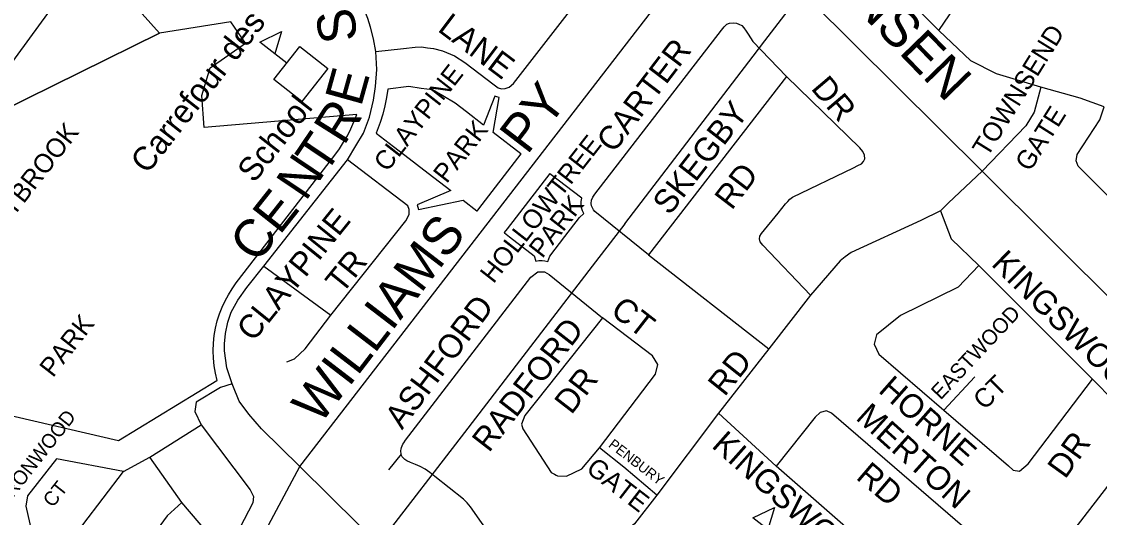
# Model space of a CAD drawing. Extents: x 586326 to 623965, y 4819854 to 4857850.
# Drawn here: x 598626 to 599764, y 4839593 to 4840117 of the extents above; entities that cross this region are included whole.
import ezdxf

# ---------------------------------------------------------------- set-up
doc = ezdxf.new("R2010")
doc.units = 0
for name, color, linetype in [('Lots_Concessions', 7, 'Continuous'), ('Major Rds and Hwys', 7, 'Continuous'), ('Major Rds Lbls', 7, 'Continuous'), ('Minor Rd Lbls', 7, 'Continuous'), ('Minor Rds', 7, 'Continuous'), ('Park Lbls', 7, 'Continuous'), ('Park Outlines', 7, 'Continuous'), ('Private Rd Lbls', 7, 'Continuous'), ('Private Rds', 7, 'Continuous'), ('Proposed Secondary Rds', 7, 'Continuous'), ('School Syms_Lbls', 7, 'Continuous'), ('Secondary Rds Lbls', 7, 'Continuous')]:
    doc.layers.add(name, color=color, linetype=linetype)

msp = doc.modelspace()

# ---------------------------------------------------------------- linework, layer by layer
at = {"layer": 'Lots_Concessions'}
for p, q in [((598589.4, 4840037.2), (598997.1, 4840596.9)), ((599410.5, 4840096.7), (599449.5, 4840147.4)), ((599398.3, 4840080.4), (599410.5, 4840096.7)), ((599262.8, 4839903.3), (599398.3, 4840080.4)), ((599262.8, 4839903.3), (599231.9, 4839863.2)), ((599231.9, 4839863.2), (599213.4, 4839839)), ((599213.4, 4839839), (599093.7, 4839683.3)), ((599093.7, 4839683.3), (599003.4, 4839566))]:
    msp.add_line(p, q, dxfattribs=at)
at = {"layer": 'Major Rds and Hwys'}
for points in [[(598920.1, 4839647.2), (599368.8, 4840228.8)], [(599640.1, 4839958.9), (599368.8, 4840228.8)], [(600005.4, 4839595.2), (599640.1, 4839958.9)], [(598796.7, 4839450.2), (598865.2, 4839544.4), (598920.1, 4839647.2)]]:
    msp.add_lwpolyline(points, dxfattribs=at)
at = {"layer": 'Minor Rds'}
for points in [[(599000.1, 4840085.4), (599029.4, 4840088.7), (599041.5, 4840089.8), (599048.3, 4840090.2), (599054.8, 4840089.4), (599061.1, 4840088.6), (599070.5, 4840086), (599083, 4840080.8), (599094.2, 4840073.9), (599125, 4840050.1), (599129.1, 4840047.1), (599132.9, 4840046.1), (599136.7, 4840046.2), (599141, 4840047.8), (599145.4, 4840051.5), (599269.5, 4840211.8)], [(599594.3, 4840107.6), (599522.6, 4840179.9)], [(599594.3, 4840107.6), (599626.6, 4840155.4)], [(599288, 4839870.6), (599231.3, 4839916.6), (599229.9, 4839918.2), (599228.8, 4839920.2), (599227.9, 4839922.4), (599227.3, 4839924.9), (599227.8, 4839928.3), (599229.1, 4839931.5), (599231.3, 4839934.8), (599364.8, 4840107.8), (599367.9, 4840111.6), (599370.7, 4840114.1), (599373.5, 4840115.2), (599377.3, 4840115.8), (599380.6, 4840115.3), (599383.3, 4840114.3), (599386.4, 4840112.7), (599388.6, 4840110.5), (599391.1, 4840106.8), (599392.9, 4840103.8), (599398.1, 4840095.8), (599433.4, 4840058.9)], [(599701.8, 4840047.8), (599655, 4840061.9), (599628.2, 4840075.4), (599594.3, 4840107.6)], [(599433.4, 4840058.9), (599288, 4839870.6)], [(599458.7, 4839828.2), (599408.6, 4839881), (599405.8, 4839884.6), (599405, 4839887.6), (599405.4, 4839890.5), (599407.3, 4839893.3), (599424.6, 4839914.7), (599432.5, 4839924.5), (599434.8, 4839927.2), (599437, 4839929.4), (599440, 4839931.7), (599504.1, 4839962.5), (599508.9, 4839964.9), (599512.5, 4839966.8), (599514.9, 4839969.2), (599516.3, 4839972.2), (599516, 4839975.9), (599514.1, 4839979.8), (599510.8, 4839983.8), (599433.4, 4840058.9)], [(599701.8, 4840047.8), (599695, 4840021.3), (599686, 4840006.8), (599640.1, 4839958.9)], [(599768.7, 4840027.1), (599743.3, 4840036), (599701.8, 4840047.8)], [(599938.9, 4839765.8), (599741.3, 4839964.3), (599739.3, 4839970.1), (599740.4, 4839976.5), (599764, 4840013.2), (599768.7, 4840027.1)], [(598952.7, 4839806.9), (599031.7, 4839906.5), (599035.2, 4839913.3), (599035.4, 4839918.5), (599034, 4839922.4), (598970.3, 4839971.1)], [(599640.1, 4839958.9), (599604.3, 4839925.5), (599596.1, 4839917.3)], [(599596.1, 4839917.3), (599575.3, 4839907), (599501.8, 4839873.1), (599495.3, 4839868.7), (599490.1, 4839864.5), (599458.7, 4839828.2)], [(599596.1, 4839917.3), (599607.3, 4839887.6), (599636.4, 4839859.4)], [(599288, 4839870.6), (599415, 4839771.4)], [(598882.1, 4839858.9), (598952.7, 4839806.9)], [(599636.4, 4839859.4), (599614.7, 4839836.5), (599553.9, 4839806.8), (599528.6, 4839786.4), (599525.9, 4839776.3), (599531, 4839765.9), (599599.7, 4839706.8)], [(599636.4, 4839859.4), (599756.3, 4839739.4)], [(599027, 4839660.1), (599026.8, 4839661.2), (599026.6, 4839662.6), (599026.6, 4839664), (599026.8, 4839665.6), (599027.1, 4839667.3), (599027.8, 4839669.1), (599028.7, 4839670.8), (599029.7, 4839672.3), (599031.5, 4839675), (599163.6, 4839847.1), (599171.1, 4839852.7), (599178.3, 4839852.9), (599182.9, 4839849.8), (599239.5, 4839804.3)], [(599458.7, 4839828.2), (599415, 4839771.4)], [(598906.1, 4839757.8), (598914.2, 4839760.9), (598925.5, 4839771.4), (598952.7, 4839806.9)], [(599239.5, 4839804.3), (599157.4, 4839701.2), (599154, 4839692), (599155.2, 4839686.9), (599185.3, 4839640.9), (599188.6, 4839639.1), (599190.3, 4839638.2)], [(599236.2, 4839666.9), (599295.2, 4839744.9), (599297.9, 4839754.8), (599292.2, 4839764), (599239.5, 4839804.3)], [(599415, 4839771.4), (599361.7, 4839703.5)], [(599756.3, 4839739.4), (599802, 4839692.9), (599806.9, 4839687), (599809.9, 4839678.4), (599805.5, 4839669.6), (599624.6, 4839434.9), (599619.1, 4839430.4), (599613.5, 4839428), (599605.9, 4839428), (599598.8, 4839432.1)], [(599599.7, 4839706.8), (599632.2, 4839741.9)], [(599599.7, 4839706.8), (599667.9, 4839647.9), (599672.7, 4839643.5), (599679.4, 4839642.4), (599688.4, 4839649.9), (599756.3, 4839739.4)], [(599361.7, 4839703.5), (599296.6, 4839616.9)], [(599422.7, 4839647.7), (599361.7, 4839703.5)], [(599551.2, 4839495.3), (599582.7, 4839511.1), (599622.7, 4839567.3), (599624.3, 4839575.8), (599621.7, 4839582.3), (599480.9, 4839703.4), (599475.9, 4839705.9), (599468.9, 4839704.3), (599463.8, 4839699.4), (599422.7, 4839647.7)], [(599190.3, 4839638.2), (599192, 4839637.3), (599201.3, 4839637), (599217.5, 4839644.8), (599236.2, 4839666.9)], [(599296.6, 4839616.9), (599261.9, 4839646.4), (599236.2, 4839666.9)], [(599027, 4839660.1), (599013.5, 4839643.9)], [(599167.9, 4839525.3), (599132.4, 4839558.6), (599100, 4839604.8), (599096.7, 4839608.8), (599092.6, 4839612.9), (599062.5, 4839636.8), (599057.2, 4839640.9), (599052.3, 4839644.4), (599047.1, 4839647.1), (599042, 4839649.5), (599036.7, 4839651.6), (599033, 4839653.4), (599030.8, 4839654.7), (599029.2, 4839656.1), (599028, 4839657.6), (599027.3, 4839658.9), (599027, 4839660.1)], [(599551.2, 4839495.3), (599536.7, 4839541.7), (599518.4, 4839563.7), (599422.7, 4839647.7)], [(599296.6, 4839616.9), (599273.1, 4839586.8), (599267.5, 4839582.1), (599253.9, 4839571.8)]]:
    msp.add_lwpolyline(points, dxfattribs=at)
at = {"layer": 'Park Outlines'}
for points in [[(598603.5, 4840021.8), (598771.8, 4840104.8), (598741.4, 4840139), (598748, 4840152.7), (598689.3, 4840218.7), (598740.5, 4840233.6), (598729.8, 4840262.9), (598596.5, 4840249)], [(598604.3, 4839703.4), (598728.5, 4839674.7), (598832.3, 4839738), (598832.6, 4839738.1), (598830.8, 4839745.8), (598829.5, 4839753.7), (598828.7, 4839761.6), (598828.4, 4839769.5), (598828.7, 4839777.5), (598829.5, 4839785.4), (598830.9, 4839793.2), (598832.8, 4839800.9), (598835.2, 4839808.5), (598837.9, 4839815.4), (598841, 4839822.1), (598844.5, 4839828.6), (598848.5, 4839834.9), (598852.8, 4839841), (598957, 4839976.1), (598961.8, 4839982.7), (598966.2, 4839989.5), (598970.3, 4839996.5), (598973.9, 4840003.8), (598977.1, 4840011.3), (598980, 4840018.9), (598818.9, 4840005.3), (598816.5, 4840038.8), (598825.2, 4840068), (598862.7, 4840094.1), (598847, 4840116.6), (598771.8, 4840104.8), (598603.5, 4840021.8)]]:
    msp.add_lwpolyline(points, dxfattribs=at)
for points in [[(599034.9, 4840048.4), (599012.7, 4840045.8), (599011.4, 4840036.8), (599009.7, 4840028), (599007.5, 4840019.2), (599004.8, 4840010.5), (599001.7, 4840002), (599000.5, 4839999.1), (599018.7, 4839985.1), (599030.8, 4839975.8), (599042.9, 4839966.5), (599055.2, 4839957), (599079.2, 4839938.5), (599043.7, 4839923.4), (599044.5, 4839921.1), (599045.1, 4839918.7), (599092.2, 4839928.4), (599106.7, 4839917.2), (599107, 4839917), (599108.8, 4839919.4), (599153.4, 4839977.2), (599153.1, 4839977.4), (599123.9, 4839999.9), (599130.4, 4840036.9), (599128, 4840037.5), (599125.7, 4840038.2), (599113.8, 4840007.7), (599095.8, 4840021.6), (599083.8, 4840030.9), (599070.7, 4840038.6), (599060.1, 4840044.8), (599048.1, 4840046.5)], [(599183.6, 4839956.5), (599138.6, 4839898.1), (599135.5, 4839894.2), (599135.8, 4839894), (599141.1, 4839889.9), (599167.4, 4839869.7), (599169.1, 4839863.9), (599172.3, 4839864.6), (599175.5, 4839864.8), (599178.6, 4839864.4), (599181.7, 4839863.6), (599183.8, 4839869.4), (599199.6, 4839890), (599215.1, 4839910.3), (599219.8, 4839914.2), (599218.2, 4839917.2), (599217.2, 4839920.4), (599216.8, 4839923.7), (599216.9, 4839927.1), (599217.5, 4839930.4), (599183.9, 4839956.3)]]:
    msp.add_lwpolyline(points, close=True, dxfattribs=at)
at = {"layer": 'Private Rds'}
for points in [[(598848.7, 4839734.4), (598836.4, 4839730.5), (598810.5, 4839715.2), (598809.3, 4839705.4), (598816, 4839691.3)], [(598761.8, 4839657.2), (598816, 4839691.3)], [(598816, 4839691.3), (598867.5, 4839622.5), (598870.9, 4839615.4), (598870.4, 4839608.9), (598847.7, 4839565.5), (598844.6, 4839562.6), (598840.6, 4839561.1), (598834.2, 4839563.8), (598795.5, 4839609.2)], [(598734, 4839641.8), (598663.2, 4839655.4), (598632.6, 4839616.4), (598630.8, 4839605.4), (598648.1, 4839529.3)], [(598734, 4839641.8), (598761.8, 4839657.2)], [(598795.5, 4839609.2), (598761.8, 4839657.2)], [(598648.1, 4839529.3), (598734, 4839641.8)], [(598795.5, 4839609.2), (598780.1, 4839595), (598762.7, 4839571.6)]]:
    msp.add_lwpolyline(points, dxfattribs=at)
at = {"layer": 'Proposed Secondary Rds'}
for points in [[(599000.1, 4840085.4), (598997.8, 4840098.8), (598994.6, 4840111.1), (598991.6, 4840120.2), (598987.9, 4840129.6), (598981.4, 4840142.9), (598932.5, 4840216.2)], [(598970.3, 4839971.1), (598979.2, 4839985.9), (598987, 4839999.2), (598993.3, 4840016), (598997.8, 4840033.9), (598999.9, 4840048.5), (599001.3, 4840066.4), (599000.1, 4840085.4)], [(598882.1, 4839858.9), (598970.3, 4839971.1)], [(598848.7, 4839734.4), (598842.9, 4839751.4), (598842.8, 4839751.5), (598840.4, 4839769.3), (598840.5, 4839776.8), (598841.5, 4839787.8), (598843.8, 4839799.7), (598847.6, 4839810.2), (598854.4, 4839823), (598863.9, 4839836.1), (598882.1, 4839858.9)], [(598920.1, 4839647.2), (598879.4, 4839686.9), (598866.2, 4839702.5), (598856.1, 4839716.4), (598849.3, 4839732.8), (598848.7, 4839734.4)], [(599044, 4839524.4), (598920.1, 4839647.2)]]:
    msp.add_lwpolyline(points, dxfattribs=at)
at = {"layer": 'School Syms_Lbls'}
msp.add_line((598906.2, 4840073.1), (598877.8, 4840095.3), dxfattribs=at)
for points in [[(598877.8, 4840095.3), (598900.6, 4840106.4), (598893.7, 4840082.9)], [(598892.6, 4840055.7), (598919.9, 4840090.6), (598949.5, 4840067.5), (598922.2, 4840032.6)], [(599398.1, 4839593.1), (599420.8, 4839604.1), (599413.9, 4839580.6)]]:
    msp.add_lwpolyline(points, close=True, dxfattribs=at)

# ---------------------------------------------------------------- texts
at = {"layer": 'Major Rds Lbls'}
msp.add_text('WILLIAMS       PY', height=40.002, rotation=52.4958, dxfattribs=at).set_placement((598940.9, 4839690.2))
at = {"layer": 'Minor Rd Lbls'}
for s, height, rotation, p in [('HANSEN', 39.99, 314.1616, (599447.7, 4840190.5)), ('LANE', 25, 322.9953, (599064.3, 4840107.6)), ('TOWNSEND', 20, 58.1881, (599645.5, 4839973)), ('CARTER', 25, 52.7061, (599251.1, 4839977.2)), ('DR', 25, 310.2922, (599458.5, 4840046.1)), ('SKEGBY', 25, 52.1389, (599310.1, 4839911.5)), ('GATE', 20, 57.6386, (599690.4, 4839957.6)), ('RD', 25, 52.6109, (599375.7, 4839917)), ('CLAYPINE', 25, 51.059, (598870.8, 4839777.9)), ('TR', 25, 51.059, (598964.5, 4839828.5)), ('KINGSWOOD', 25, 315.4374, (599648.5, 4839860.1)), ('ASHFORD', 25, 53.1301, (599027.8, 4839685.3)), ('CT', 25, 322.0458, (599246.5, 4839809.1)), ('EASTWOOD', 16, 46.9306, (599596.2, 4839716.8)), ('RADFORD', 25, 52.1993, (599119.5, 4839661.1)), ('RD', 25, 51.3402, (599368.2, 4839720.2)), ('DR', 25, 52.1993, (599206.5, 4839701.1)), ('HORNE', 25, 318.5618, (599529.3, 4839726.4)), ('CT', 20, 45, (599642.6, 4839706)), ('MERTON', 25, 318.0754, (599505.5, 4839697.6)), ('PENBURY', 10.63, 322.3058, (599244.8, 4839668.7)), ('KINGSWOOD', 24.98, 318.4374, (599353.5, 4839668.1)), ('DR', 25, 54.1943, (599727.5, 4839633.1)), ('GATE', 20, 322.3058, (599220.8, 4839642.4)), ('RD', 25, 319.6374, (599505.8, 4839634.8))]:
    msp.add_text(s, height=height, rotation=rotation, dxfattribs=at).set_placement(p)
at = {"layer": 'Park Lbls'}
for s, height, p in [('CLAYPINE', 19.99, (599012.1, 4839957.3)), ('VALLEYBROOK', 19.992, (598566.2, 4839844.3)), ('PARK', 19.99, (599074.9, 4839945.2)), ('HOLLOWTREE', 19.99, (599124.3, 4839839.5)), ('PARK', 19.99, (599175.8, 4839866.1)), ('PARK', 19.99, (598659.4, 4839740.3))]:
    msp.add_text(s, height=height, rotation=52, dxfattribs=at).set_placement(p)
at = {"layer": 'Private Rd Lbls'}
for s, rotation, p in [('BARONWOOD', 51.9211, (598600.7, 4839592.5)), ('CT', 51.7425, (598659.3, 4839603.1))]:
    msp.add_text(s, height=15, rotation=rotation, dxfattribs=at).set_placement(p)
at = {"layer": 'School Syms_Lbls'}
for s, p in [('Carrefour des Jeunes', (598759.1, 4839955.1)), ('School', (598871.8, 4839945.6))]:
    msp.add_text(s, height=25, rotation=52, dxfattribs=at).set_placement(p)
at = {"layer": 'Secondary Rds Lbls'}
for s, rotation, p in [('S', 99.8658, (598981.5, 4840098.1)), ('E', 74.4759, (598984.5, 4840026.1)), ('R', 57.8043, (598966.5, 4839985.1)), ('T', 56.0036, (598946.5, 4839954.1)), ('N', 56.0036, (598926, 4839926.3)), ('E', 51.6325, (598898.7, 4839890.8)), ('C', 53.7462, (598875.6, 4839860.5))]:
    msp.add_text(s, height=40, rotation=rotation, dxfattribs=at).set_placement(p)

doc.saveas('drawing.dxf')
